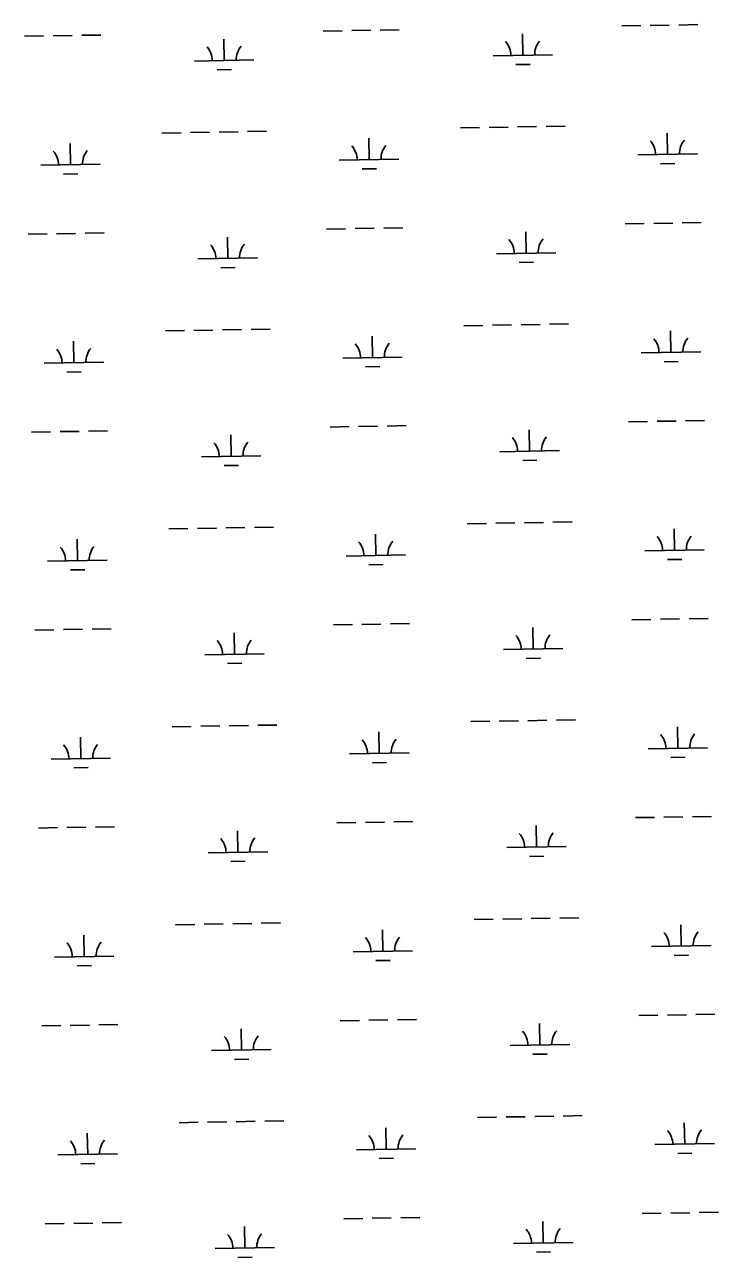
# Model space of a CAD drawing. Extents: x 3892998 to 3931244, y 278583 to 304547.
# Drawn here: x 3902594 to 3903760, y 292554 to 294625 of the extents above; entities that cross this region are included whole.
import ezdxf

# ---------------------------------------------------------------- set-up
doc = ezdxf.new("R2010")
doc.units = 0
doc.layers.add('V-WETL-SWMP', color=7, linetype='Continuous')

msp = doc.modelspace()

# ---------------------------------------------------------------- linework, layer by layer
at = {"layer": 'V-WETL-SWMP'}
for p, q in [((3903597.7, 294623.1), (3903629.7, 294623.6)), ((3903645.7, 294623.9), (3903677.7, 294624.5)), ((3903693.7, 294624.7), (3903725.7, 294625.3)), ((3902594, 294605.7), (3902626, 294606.3)), ((3902642, 294606.5), (3902674, 294607.1)), ((3902690, 294607.4), (3902722, 294607.9)), ((3903095.9, 294614.4), (3903127.9, 294614.9)), ((3903143.9, 294615.2), (3903175.9, 294615.8)), ((3903191.9, 294616), (3903223.9, 294616.6)), ((3903431.5, 294573.8), (3903430.8, 294609.8)), ((3902929.6, 294565.1), (3902929, 294601.1)), ((3902879.6, 294564.2), (3902979.6, 294565.9)), ((3903381.5, 294572.9), (3903481.5, 294574.6)), ((3902917.9, 294549.4), (3902941.9, 294549.9)), ((3903419.7, 294558.1), (3903443.7, 294558.5)), ((3902824.9, 294443.2), (3902856.9, 294443.7)), ((3902872.9, 294444), (3902904.9, 294444.6)), ((3902920.9, 294444.8), (3902952.9, 294445.4)), ((3902968.9, 294445.7), (3903000.9, 294446.2)), ((3903326.7, 294451.9), (3903358.7, 294452.4)), ((3903374.7, 294452.7), (3903406.7, 294453.2)), ((3903422.7, 294453.5), (3903454.7, 294454.1)), ((3903470.7, 294454.3), (3903502.7, 294454.9)), ((3903674.9, 294407.1), (3903674.2, 294443.1)), ((3902671.2, 294389.8), (3902670.6, 294425.8)), ((3903173, 294398.4), (3903172.4, 294434.4)), ((3903123, 294397.6), (3903223, 294399.3)), ((3903624.9, 294406.3), (3903724.9, 294408)), ((3902621.2, 294388.9), (3902721.2, 294390.6)), ((3903161.3, 294382.8), (3903185.3, 294383.2)), ((3903663.1, 294391.5), (3903687.1, 294391.9)), ((3902659.5, 294374.1), (3902683.5, 294374.5)), ((3903699.4, 294292.1), (3903731.4, 294292.7)), ((3902599.8, 294273.1), (3902631.8, 294273.6)), ((3902647.8, 294273.9), (3902679.8, 294274.5)), ((3902695.8, 294274.7), (3902727.8, 294275.3)), ((3903101.6, 294281.8), (3903133.6, 294282.3)), ((3903149.6, 294282.6), (3903181.6, 294283.1)), ((3903197.6, 294283.4), (3903229.6, 294284)), ((3903437.2, 294241.1), (3903436.6, 294277.1)), ((3903603.5, 294290.4), (3903635.5, 294291)), ((3903651.5, 294291.3), (3903683.5, 294291.8)), ((3902935.4, 294232.4), (3902934.8, 294268.4)), ((3902885.4, 294231.6), (3902985.4, 294233.3)), ((3903387.2, 294240.3), (3903487.2, 294242)), ((3902923.7, 294216.8), (3902947.7, 294217.2)), ((3903425.5, 294225.5), (3903449.5, 294225.9)), ((3902830.6, 294110.5), (3902862.6, 294111.1)), ((3902878.6, 294111.4), (3902910.6, 294111.9)), ((3902926.6, 294112.2), (3902958.6, 294112.8)), ((3902974.6, 294113), (3903006.6, 294113.6)), ((3903332.5, 294119.2), (3903364.5, 294119.8)), ((3903380.5, 294120.1), (3903412.5, 294120.6)), ((3903428.5, 294120.9), (3903460.5, 294121.4)), ((3903476.5, 294121.7), (3903508.5, 294122.3)), ((3903680.6, 294074.5), (3903680, 294110.5)), ((3902677, 294057.1), (3902676.3, 294093.1)), ((3903178.8, 294065.8), (3903178.2, 294101.8)), ((3903128.8, 294065), (3903228.8, 294066.7)), ((3903630.6, 294073.6), (3903730.6, 294075.4)), ((3902627, 294056.3), (3902726.9, 294058)), ((3903167.1, 294050.2), (3903191.1, 294050.6)), ((3903668.9, 294058.9), (3903692.9, 294059.3)), ((3902665.2, 294041.5), (3902689.2, 294041.9)), ((3902605.6, 293940.5), (3902637.5, 293941)), ((3902653.5, 293941.3), (3902685.5, 293941.8)), ((3902701.5, 293942.1), (3902733.5, 293942.7)), ((3903107.4, 293949.1), (3903139.4, 293949.7)), ((3903155.4, 293950), (3903187.4, 293950.5)), ((3903203.4, 293950.8), (3903235.4, 293951.4)), ((3903443, 293908.5), (3903442.4, 293944.5)), ((3903609.2, 293957.8), (3903641.2, 293958.4)), ((3903657.2, 293958.7), (3903689.2, 293959.2)), ((3903705.2, 293959.5), (3903737.2, 293960)), ((3902941.2, 293899.8), (3902940.5, 293935.8)), ((3902891.2, 293899), (3902991.1, 293900.7)), ((3903393, 293907.6), (3903493, 293909.4)), ((3902929.4, 293884.2), (3902953.4, 293884.6)), ((3903431.3, 293892.9), (3903455.3, 293893.3)), ((3902836.4, 293777.9), (3902868.4, 293778.5)), ((3902884.4, 293778.8), (3902916.4, 293779.3)), ((3902932.4, 293779.6), (3902964.4, 293780.1)), ((3902980.4, 293780.4), (3903012.4, 293781)), ((3903338.2, 293786.6), (3903370.2, 293787.2)), ((3903386.2, 293787.4), (3903418.2, 293788)), ((3903434.2, 293788.3), (3903466.2, 293788.8)), ((3903482.2, 293789.1), (3903514.2, 293789.7)), ((3903686.4, 293741.9), (3903685.8, 293777.9)), ((3902682.7, 293724.5), (3902682.1, 293760.5)), ((3903184.5, 293733.2), (3903183.9, 293769.2)), ((3903134.6, 293732.3), (3903234.5, 293734.1)), ((3903636.4, 293741), (3903736.4, 293742.7)), ((3902632.7, 293723.6), (3902732.7, 293725.4)), ((3903172.8, 293717.6), (3903196.8, 293718)), ((3903674.6, 293726.2), (3903698.6, 293726.7)), ((3902671, 293708.9), (3902695, 293709.3)), ((3902659.3, 293608.7), (3902691.3, 293609.2)), ((3902707.3, 293609.5), (3902739.3, 293610)), ((3903113.1, 293616.5), (3903145.1, 293617.1)), ((3903161.1, 293617.3), (3903193.1, 293617.9)), ((3903209.1, 293618.2), (3903241.1, 293618.7)), ((3903448.7, 293575.9), (3903448.1, 293611.9)), ((3903615, 293625.2), (3903647, 293625.8)), ((3903663, 293626), (3903695, 293626.6)), ((3903711, 293626.9), (3903743, 293627.4)), ((3902611.3, 293607.8), (3902643.3, 293608.4)), ((3902946.9, 293567.2), (3902946.3, 293603.2)), ((3902896.9, 293566.3), (3902996.9, 293568.1)), ((3903398.8, 293575), (3903498.7, 293576.7)), ((3902935.2, 293551.6), (3902959.2, 293552)), ((3903437, 293560.2), (3903461, 293560.7)), ((3902842.2, 293445.3), (3902874.2, 293445.8)), ((3902890.2, 293446.1), (3902922.1, 293446.7)), ((3902938.1, 293447), (3902970.1, 293447.5)), ((3902986.1, 293447.8), (3903018.1, 293448.3)), ((3903344, 293454), (3903376, 293454.5)), ((3903392, 293454.8), (3903424, 293455.4)), ((3903440, 293455.6), (3903472, 293456.2)), ((3903488, 293456.5), (3903520, 293457)), ((3903692.1, 293409.3), (3903691.5, 293445.3)), ((3902688.5, 293391.9), (3902687.8, 293427.9)), ((3903190.3, 293400.6), (3903189.7, 293436.6)), ((3903140.3, 293399.7), (3903240.3, 293401.4)), ((3903642.1, 293408.4), (3903742.1, 293410.1)), ((3902638.5, 293391), (3902738.5, 293392.8)), ((3903178.6, 293384.9), (3903202.6, 293385.4)), ((3903680.4, 293393.6), (3903704.4, 293394)), ((3902676.7, 293376.2), (3902700.7, 293376.7)), ((3902713.1, 293276.9), (3902745.1, 293277.4)), ((3903118.9, 293283.9), (3903150.9, 293284.4)), ((3903166.9, 293284.7), (3903198.9, 293285.3)), ((3903214.9, 293285.5), (3903246.9, 293286.1)), ((3903454.5, 293243.3), (3903453.9, 293279.3)), ((3903620.7, 293292.6), (3903652.7, 293293.1)), ((3903668.7, 293293.4), (3903700.7, 293294)), ((3903716.7, 293294.2), (3903748.7, 293294.8)), ((3902617.1, 293275.2), (3902649.1, 293275.8)), ((3902665.1, 293276), (3902697.1, 293276.6)), ((3902952.7, 293234.6), (3902952, 293270.6)), ((3903404.5, 293242.4), (3903504.5, 293244.1)), ((3902902.7, 293233.7), (3903002.7, 293235.4)), ((3902940.9, 293218.9), (3902964.9, 293219.4)), ((3903442.8, 293227.6), (3903466.8, 293228)), ((3902847.9, 293112.7), (3902879.9, 293113.2)), ((3902895.9, 293113.5), (3902927.9, 293114.1)), ((3902943.9, 293114.3), (3902975.9, 293114.9)), ((3902991.9, 293115.2), (3903023.9, 293115.7)), ((3903349.8, 293121.4), (3903381.7, 293121.9)), ((3903397.7, 293122.2), (3903429.7, 293122.7)), ((3903445.7, 293123), (3903477.7, 293123.6)), ((3903493.7, 293123.8), (3903525.7, 293124.4)), ((3903697.9, 293076.6), (3903697.3, 293112.6)), ((3902694.2, 293059.3), (3902693.6, 293095.3)), ((3903196.1, 293067.9), (3903195.4, 293103.9)), ((3903647.9, 293075.8), (3903747.9, 293077.5)), ((3902644.2, 293058.4), (3902744.2, 293060.1)), ((3903146.1, 293067.1), (3903246.1, 293068.8)), ((3903184.3, 293052.3), (3903208.3, 293052.7)), ((3903686.2, 293061), (3903710.2, 293061.4)), ((3902682.5, 293043.6), (3902706.5, 293044)), ((3903124.7, 292951.3), (3903156.7, 292951.8)), ((3903172.7, 292952.1), (3903204.6, 292952.6)), ((3903220.6, 292952.9), (3903252.6, 292953.5)), ((3903460.3, 292910.6), (3903459.6, 292946.6)), ((3903626.5, 292959.9), (3903658.5, 292960.5)), ((3903674.5, 292960.8), (3903706.5, 292961.3)), ((3903722.5, 292961.6), (3903754.5, 292962.2)), ((3902622.8, 292942.6), (3902654.8, 292943.1)), ((3902670.8, 292943.4), (3902702.8, 292944)), ((3902718.8, 292944.2), (3902750.8, 292944.8)), ((3902958.4, 292901.9), (3902957.8, 292937.9)), ((3903410.3, 292909.8), (3903510.3, 292911.5)), ((3902908.4, 292901.1), (3903008.4, 292902.8)), ((3902946.7, 292886.3), (3902970.7, 292886.7)), ((3903448.5, 292895), (3903472.5, 292895.4)), ((3902853.7, 292780), (3902885.7, 292780.6)), ((3902901.7, 292780.9), (3902933.7, 292781.4)), ((3902949.7, 292781.7), (3902981.7, 292782.3)), ((3902997.7, 292782.5), (3903029.6, 292783.1)), ((3903355.5, 292788.7), (3903387.5, 292789.3)), ((3903403.5, 292789.6), (3903435.5, 292790.1)), ((3903451.5, 292790.4), (3903483.5, 292790.9)), ((3903499.5, 292791.2), (3903531.5, 292791.8)), ((3903703.7, 292744), (3903703, 292780)), ((3902700, 292726.6), (3902699.4, 292762.6)), ((3903201.8, 292735.3), (3903201.2, 292771.3)), ((3903653.7, 292743.1), (3903753.6, 292744.9)), ((3902650, 292725.8), (3902750, 292727.5)), ((3903151.8, 292734.5), (3903251.8, 292736.2)), ((3903190.1, 292719.7), (3903214.1, 292720.1)), ((3903691.9, 292728.4), (3903715.9, 292728.8)), ((3902688.3, 292711), (3902712.3, 292711.4)), ((3903130.4, 292618.6), (3903162.4, 292619.2)), ((3903178.4, 292619.5), (3903210.4, 292620)), ((3903226.4, 292620.3), (3903258.4, 292620.9)), ((3903632.3, 292627.3), (3903664.2, 292627.9)), ((3903680.2, 292628.2), (3903712.2, 292628.7)), ((3903728.2, 292629), (3903760.2, 292629.5)), ((3902628.6, 292609.9), (3902660.6, 292610.5)), ((3902676.6, 292610.8), (3902708.6, 292611.3)), ((3902724.6, 292611.6), (3902756.6, 292612.2)), ((3902964.2, 292569.3), (3902963.6, 292605.3)), ((3903466, 292578), (3903465.4, 292614)), ((3903416, 292577.1), (3903516, 292578.9)), ((3902914.2, 292568.5), (3903014.2, 292570.2)), ((3902952.5, 292553.7), (3902976.4, 292554.1)), ((3903454.3, 292562.4), (3903478.3, 292562.8))]:
    msp.add_line(p, q, dxfattribs=at)
for centre, start, end in [((3902874.4, 294564.6), 0.2199, 41.7635), ((3902984.9, 294566.5), 140.2199, 181.7635), ((3903376.2, 294573.3), 0.2199, 41.7635), ((3903486.7, 294575.2), 140.2199, 181.7635), ((3903117.8, 294398), 0.2199, 41.7635), ((3903228.3, 294399.9), 140.2199, 181.7635), ((3903619.6, 294406.7), 0.2199, 41.7635), ((3903730.1, 294408.6), 140.2199, 181.7635), ((3902616, 294389.3), 0.2199, 41.7635), ((3902726.4, 294391.2), 140.2199, 181.7635), ((3902880.2, 294232), 0.2199, 41.7635), ((3902990.6, 294233.9), 140.2199, 181.7635), ((3903382, 294240.7), 0.2199, 41.7635), ((3903492.5, 294242.6), 140.2199, 181.7635), ((3903123.5, 294065.3), 0.2199, 41.7635), ((3903234, 294067.3), 140.2199, 181.7635), ((3903625.4, 294074), 0.2199, 41.7635), ((3903735.8, 294075.9), 140.2199, 181.7635), ((3902621.7, 294056.7), 0.2199, 41.7635), ((3902732.2, 294058.6), 140.2199, 181.7635), ((3902885.9, 293899.3), 0.2199, 41.7635), ((3902996.4, 293901.3), 140.2199, 181.7635), ((3903387.7, 293908), 0.2199, 41.7635), ((3903498.2, 293909.9), 140.2199, 181.7635), ((3903129.3, 293732.7), 0.2199, 41.7635), ((3903239.8, 293734.6), 140.2199, 181.7635), ((3903631.1, 293741.4), 0.2199, 41.7635), ((3903741.6, 293743.3), 140.2199, 181.7635), ((3902627.5, 293724), 0.2199, 41.7635), ((3902737.9, 293725.9), 140.2199, 181.7635), ((3902891.7, 293566.7), 0.2199, 41.7635), ((3903002.1, 293568.6), 140.2199, 181.7635), ((3903393.5, 293575.4), 0.2199, 41.7635), ((3903504, 293577.3), 140.2199, 181.7635), ((3903135.1, 293400.1), 0.2199, 41.7635), ((3903245.5, 293402), 140.2199, 181.7635), ((3903636.9, 293408.8), 0.2199, 41.7635), ((3903747.4, 293410.7), 140.2199, 181.7635), ((3902633.2, 293391.4), 0.2199, 41.7635), ((3902743.7, 293393.3), 140.2199, 181.7635), ((3902897.4, 293234.1), 0.2199, 41.7635), ((3903007.9, 293236), 140.2199, 181.7635), ((3903399.3, 293242.8), 0.2199, 41.7635), ((3903509.7, 293244.7), 140.2199, 181.7635), ((3903140.8, 293067.5), 0.2199, 41.7635), ((3903251.3, 293069.4), 140.2199, 181.7635), ((3903642.6, 293076.2), 0.2199, 41.7635), ((3903753.1, 293078.1), 140.2199, 181.7635), ((3902639, 293058.8), 0.2199, 41.7635), ((3902749.5, 293060.7), 140.2199, 181.7635), ((3902903.2, 292901.5), 0.2199, 41.7635), ((3903013.7, 292903.4), 140.2199, 181.7635), ((3903405, 292910.2), 0.2199, 41.7635), ((3903515.5, 292912.1), 140.2199, 181.7635), ((3903257, 292736.8), 140.2199, 181.7635), ((3903648.4, 292743.5), 0.2199, 41.7635), ((3903758.9, 292745.4), 140.2199, 181.7635), ((3902644.7, 292726.2), 0.2199, 41.7635), ((3902755.2, 292728.1), 140.2199, 181.7635), ((3903146.6, 292734.8), 0.2199, 41.7635), ((3903410.8, 292577.5), 0.2199, 41.7635), ((3903521.2, 292579.4), 140.2199, 181.7635), ((3902908.9, 292568.8), 0.2199, 41.7635), ((3903019.4, 292570.8), 140.2199, 181.7635)]:
    msp.add_arc(centre, 35.2, start, end, dxfattribs=at)

doc.saveas('drawing.dxf')
